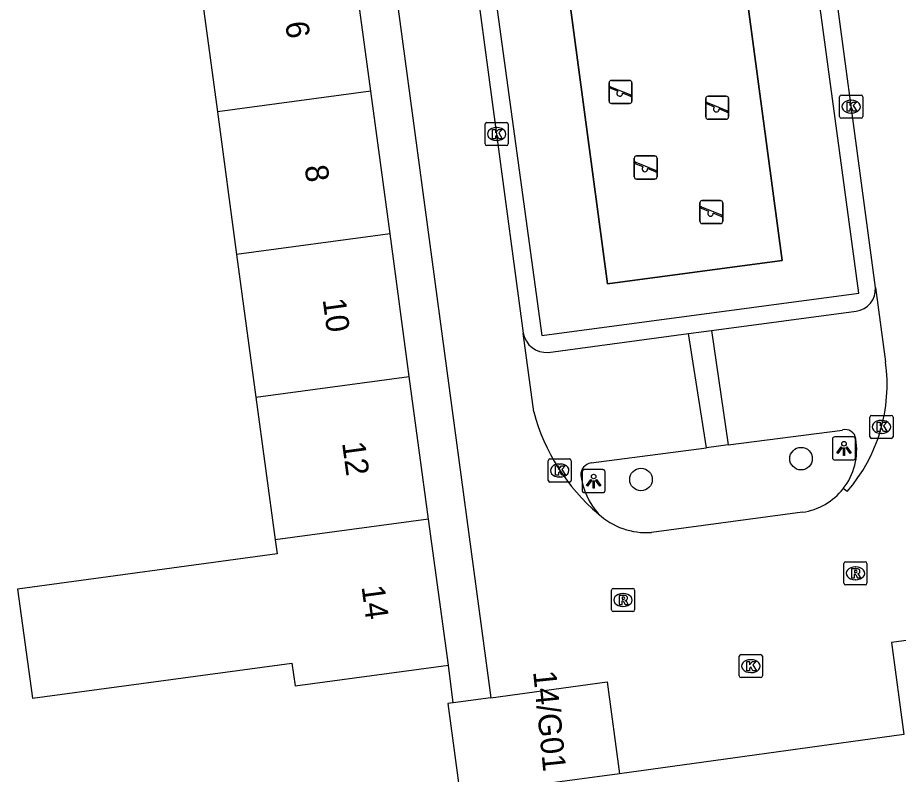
# Model space of a CAD drawing. Extents: x 159053 to 160041, y 380450 to 381422.
# Drawn here: x 159586.96 to 159625.16, y 380924.81 to 380957.63 of the extents above; entities that cross this region are included whole.
import ezdxf

# ---------------------------------------------------------------- set-up
doc = ezdxf.new("R2010")
doc.units = 0
for name, color, linetype in [('IMGEO_Boom', 7, 'Continuous'), ('IMGEO_Groenvoorziening', 7, 'Continuous'), ('IMGEO_Hek', 7, 'Continuous'), ('IMGEO_Kolk', 7, 'Continuous'), ('IMGEO_Lichtpunt', 7, 'Continuous'), ('IMGEO_Pand', 7, 'Continuous'), ('IMGEO_Pand_nummerreeks', 7, 'Continuous'), ('IMGEO_Rijbaan_lokaal_open', 7, 'Continuous'), ('IMGEO_Rioolput', 7, 'Continuous'), ('IMGEO_Speelvoorziening', 7, 'Continuous'), ('IMGEO_Voetpad_open', 7, 'Continuous')]:
    doc.layers.add(name, color=color, linetype=linetype)

msp = doc.modelspace()

# ---------------------------------------------------------------- linework, layer by layer
at = {"layer": 'IMGEO_Boom'}
for centre in [(159620.933, 380938.503), (159613.992, 380937.595)]:
    msp.add_circle(centre, 0.489, dxfattribs=at)
at = {"layer": 'IMGEO_Groenvoorziening'}
msp.add_lwpolyline([(159613.453, 380959.044), (159613.065, 380958.993), (159610.857, 380958.617), (159612.539, 380946.079), (159620.121, 380947.097), (159618.439, 380959.635), (159616.029, 380959.381)], dxfattribs=at)
at = {"layer": 'IMGEO_Hek'}
msp.add_lwpolyline([(159616.029, 380959.381), (159618.439, 380959.635), (159620.121, 380947.097), (159612.539, 380946.079), (159610.857, 380958.617), (159613.065, 380958.993)], dxfattribs=at)
at = {"layer": 'IMGEO_Kolk'}
for p, q in [((159622.607, 380953.341), (159622.607, 380954.193)), ((159622.682, 380954.267), (159623.534, 380954.267)), ((159623.608, 380954.193), (159623.608, 380953.341)), ((159623.095, 380954.047), (159623.12, 380954.047)), ((159623.118, 380953.487), (159623.093, 380953.487)), ((159607.232, 380952.154), (159607.232, 380953.006)), ((159607.307, 380953.08), (159608.159, 380953.08)), ((159608.233, 380953.006), (159608.233, 380952.154)), ((159623.534, 380953.267), (159622.682, 380953.267)), ((159607.72, 380952.86), (159607.745, 380952.86)), ((159607.743, 380952.3), (159607.718, 380952.3)), ((159608.159, 380952.08), (159607.307, 380952.08)), ((159623.996, 380940.38), (159624.848, 380940.38)), ((159623.921, 380939.454), (159623.921, 380940.306)), ((159624.409, 380940.16), (159624.434, 380940.16)), ((159624.922, 380940.306), (159624.922, 380939.454)), ((159624.432, 380939.6), (159624.407, 380939.6)), ((159624.848, 380939.38), (159623.996, 380939.38)), ((159609.966, 380937.562), (159609.966, 380938.414)), ((159610.041, 380938.488), (159610.893, 380938.488)), ((159610.967, 380938.414), (159610.967, 380937.562)), ((159610.454, 380938.268), (159610.479, 380938.268)), ((159610.477, 380937.708), (159610.452, 380937.708)), ((159610.893, 380937.488), (159610.041, 380937.488)), ((159618.255, 380929.079), (159618.255, 380929.931)), ((159618.33, 380930.005), (159619.182, 380930.005)), ((159618.743, 380929.785), (159618.768, 380929.785)), ((159619.256, 380929.931), (159619.256, 380929.079)), ((159619.182, 380929.005), (159618.33, 380929.005)), ((159618.766, 380929.225), (159618.741, 380929.225))]:
    msp.add_line(p, q, dxfattribs=at)
for points in [[(159622.607, 380953.341), (159622.607, 380954.193)], [(159622.682, 380954.267), (159623.534, 380954.267)], [(159623.608, 380954.193), (159623.608, 380953.341)], [(159622.928, 380953.967), (159623.051, 380953.967), (159623.051, 380953.816), (159623.181, 380953.967), (159623.345, 380953.967), (159623.199, 380953.816), (159623.352, 380953.567), (159623.2, 380953.567), (159623.115, 380953.731), (159623.051, 380953.664), (159623.051, 380953.567), (159622.928, 380953.567), (159622.928, 380953.967)], [(159607.232, 380952.154), (159607.232, 380953.006)], [(159607.307, 380953.08), (159608.159, 380953.08)], [(159608.233, 380953.006), (159608.233, 380952.154)], [(159623.534, 380953.267), (159622.682, 380953.267)], [(159607.553, 380952.78), (159607.676, 380952.78), (159607.676, 380952.629), (159607.806, 380952.78), (159607.97, 380952.78), (159607.824, 380952.629), (159607.977, 380952.38), (159607.825, 380952.38), (159607.74, 380952.544), (159607.676, 380952.477), (159607.676, 380952.38), (159607.553, 380952.38), (159607.553, 380952.78)], [(159608.159, 380952.08), (159607.307, 380952.08)], [(159623.996, 380940.38), (159624.848, 380940.38)], [(159623.921, 380939.454), (159623.921, 380940.306)], [(159624.242, 380940.08), (159624.365, 380940.08), (159624.365, 380939.929), (159624.495, 380940.08), (159624.659, 380940.08), (159624.513, 380939.929), (159624.666, 380939.68), (159624.514, 380939.68), (159624.429, 380939.844), (159624.365, 380939.777), (159624.365, 380939.68), (159624.242, 380939.68), (159624.242, 380940.08)], [(159624.922, 380940.306), (159624.922, 380939.454)], [(159624.848, 380939.38), (159623.996, 380939.38)], [(159609.966, 380937.562), (159609.966, 380938.414)], [(159610.041, 380938.488), (159610.893, 380938.488)], [(159610.967, 380938.414), (159610.967, 380937.562)], [(159610.287, 380938.188), (159610.41, 380938.188), (159610.41, 380938.037), (159610.54, 380938.188), (159610.704, 380938.188), (159610.558, 380938.037), (159610.711, 380937.788), (159610.559, 380937.788), (159610.474, 380937.952), (159610.41, 380937.885), (159610.41, 380937.788), (159610.287, 380937.788), (159610.287, 380938.188)], [(159610.893, 380937.488), (159610.041, 380937.488)], [(159618.255, 380929.079), (159618.255, 380929.931)], [(159618.33, 380930.005), (159619.182, 380930.005)], [(159618.576, 380929.705), (159618.699, 380929.705), (159618.699, 380929.554), (159618.829, 380929.705), (159618.993, 380929.705), (159618.847, 380929.554), (159619, 380929.305), (159618.848, 380929.305), (159618.763, 380929.469), (159618.699, 380929.402), (159618.699, 380929.305), (159618.576, 380929.305), (159618.576, 380929.705)], [(159619.256, 380929.931), (159619.256, 380929.079)], [(159619.182, 380929.005), (159618.33, 380929.005)]]:
    msp.add_lwpolyline(points, dxfattribs=at)
for centre, start, end in [((159622.684, 380954.191), 91.552, 178.448), ((159622.684, 380954.191), 91.552, 178.448), ((159623.532, 380954.191), 1.552, 88.448), ((159623.532, 380954.191), 1.552, 88.448), ((159622.684, 380953.343), 181.552, 268.448), ((159622.684, 380953.343), 181.552, 268.448), ((159623.532, 380953.343), 271.552, 358.448), ((159623.532, 380953.343), 271.552, 358.448), ((159607.309, 380953.004), 91.552, 178.448), ((159607.309, 380953.004), 91.552, 178.448), ((159608.157, 380953.004), 1.552, 88.448), ((159608.157, 380953.004), 1.552, 88.448), ((159607.309, 380952.156), 181.552, 268.448), ((159607.309, 380952.156), 181.552, 268.448), ((159608.157, 380952.156), 271.552, 358.448), ((159608.157, 380952.156), 271.552, 358.448), ((159623.998, 380940.304), 91.552, 178.448), ((159623.998, 380940.304), 91.552, 178.448), ((159624.846, 380940.304), 1.552, 88.448), ((159624.846, 380940.304), 1.552, 88.448), ((159623.998, 380939.456), 181.552, 268.448), ((159623.998, 380939.456), 181.552, 268.448), ((159624.846, 380939.456), 271.552, 358.448), ((159624.846, 380939.456), 271.552, 358.448), ((159610.043, 380938.412), 91.552, 178.448), ((159610.043, 380938.412), 91.552, 178.448), ((159610.891, 380938.412), 1.552, 88.448), ((159610.891, 380938.412), 1.552, 88.448), ((159610.043, 380937.564), 181.552, 268.448), ((159610.043, 380937.564), 181.552, 268.448), ((159610.891, 380937.564), 271.552, 358.448), ((159610.891, 380937.564), 271.552, 358.448), ((159618.332, 380929.929), 91.552, 178.448), ((159618.332, 380929.929), 91.552, 178.448), ((159619.18, 380929.929), 1.552, 88.448), ((159619.18, 380929.929), 1.552, 88.448), ((159618.332, 380929.081), 181.552, 268.448), ((159618.332, 380929.081), 181.552, 268.448), ((159619.18, 380929.081), 271.552, 358.448), ((159619.18, 380929.081), 271.552, 358.448)]:
    msp.add_arc(centre, 0.0765, start, end, dxfattribs=at)
for centre, major_axis, ratio, start_param, end_param in [((159623.094, 380953.767), (-0.387, 0.002), 0.722429, 4.712389, 7.853982), ((159623.119, 380953.767), (-0.39, 0.002), 0.717154, 1.570796, 4.712389), ((159607.719, 380952.58), (-0.387, 0.002), 0.722429, 4.712389, 7.853982), ((159607.744, 380952.58), (-0.39, 0.002), 0.717154, 1.570796, 4.712389), ((159624.408, 380939.88), (-0.387, 0.002), 0.722429, 4.712389, 7.853982), ((159624.433, 380939.88), (-0.39, 0.002), 0.717154, 1.570796, 4.712389), ((159610.453, 380937.988), (-0.387, 0.002), 0.722429, 4.712389, 7.853982), ((159610.478, 380937.988), (-0.39, 0.002), 0.717154, 1.570796, 4.712389), ((159618.742, 380929.505), (-0.387, 0.002), 0.722429, 4.712389, 7.853982), ((159618.767, 380929.505), (-0.39, 0.002), 0.717154, 1.570796, 4.712389)]:
    msp.add_ellipse(centre, major_axis=major_axis, ratio=ratio, start_param=start_param, end_param=end_param, dxfattribs=at)
at = {"layer": 'IMGEO_Lichtpunt'}
for p, q in [((159622.298, 380939.35), (159622.298, 380938.543)), ((159622.298, 380939.35), (159622.298, 380938.543)), ((159623.2, 380939.445), (159622.392, 380939.445)), ((159623.2, 380939.445), (159622.392, 380939.445)), ((159623.294, 380938.543), (159623.294, 380939.35)), ((159623.294, 380938.543), (159623.294, 380939.35)), ((159622.392, 380938.449), (159623.2, 380938.449)), ((159622.392, 380938.449), (159623.2, 380938.449)), ((159611.44, 380937.93), (159611.44, 380937.123)), ((159611.44, 380937.93), (159611.44, 380937.123)), ((159612.342, 380938.025), (159611.534, 380938.025)), ((159612.342, 380938.025), (159611.534, 380938.025)), ((159612.436, 380937.123), (159612.436, 380937.93)), ((159612.436, 380937.123), (159612.436, 380937.93)), ((159611.534, 380937.029), (159612.342, 380937.029)), ((159611.534, 380937.029), (159612.342, 380937.029))]:
    msp.add_line(p, q, dxfattribs=at)
for points in [[(159622.672, 380939.014), (159622.711, 380938.986), (159622.523, 380938.724), (159622.485, 380938.751), (159622.672, 380939.014)], [(159622.774, 380938.966), (159622.821, 380938.966), (159622.821, 380938.644), (159622.774, 380938.644), (159622.774, 380938.966)], [(159622.884, 380938.986), (159622.922, 380939.013), (159623.109, 380938.751), (159623.07, 380938.723), (159622.884, 380938.986)], [(159611.814, 380937.594), (159611.853, 380937.566), (159611.665, 380937.304), (159611.627, 380937.331), (159611.814, 380937.594)], [(159611.916, 380937.546), (159611.963, 380937.546), (159611.963, 380937.224), (159611.916, 380937.224), (159611.916, 380937.546)], [(159612.026, 380937.566), (159612.064, 380937.593), (159612.251, 380937.331), (159612.212, 380937.303), (159612.026, 380937.566)]]:
    msp.add_lwpolyline(points, dxfattribs=at)
for centre in [(159622.797, 380939.148), (159611.939, 380937.728)]:
    msp.add_circle(centre, 0.0994, dxfattribs=at)
for centre, start, end in [((159622.392, 380939.35), 90, 180), ((159622.392, 380939.35), 90, 180), ((159623.2, 380939.35), 0, 90), ((159623.2, 380939.35), 0, 90), ((159622.392, 380938.543), 180, 270), ((159622.392, 380938.543), 180, 270), ((159623.2, 380938.543), 270, 0), ((159623.2, 380938.543), 270, 360), ((159611.534, 380937.93), 90, 180), ((159611.534, 380937.93), 90, 180), ((159612.342, 380937.93), 0, 90), ((159612.342, 380937.93), 0, 90), ((159611.534, 380937.123), 180, 270), ((159611.534, 380937.123), 180, 270), ((159612.342, 380937.123), 270, 0), ((159612.342, 380937.123), 270, 360)]:
    msp.add_arc(centre, 0.0946, start, end, dxfattribs=at)
at = {"layer": 'IMGEO_Pand'}
for points in [[(159602.27, 380954.441), (159601.433, 380960.627)], [(159594.782, 380959.727), (159595.619, 380953.542)], [(159602.27, 380954.441), (159595.619, 380953.542)], [(159603.107, 380948.256), (159602.27, 380954.441)], [(159595.619, 380953.542), (159596.456, 380947.356)], [(159603.107, 380948.256), (159596.456, 380947.356)], [(159603.944, 380942.07), (159603.107, 380948.256)], [(159596.456, 380947.356), (159597.293, 380941.17)], [(159597.293, 380941.17), (159603.944, 380942.07)], [(159604.781, 380935.885), (159603.944, 380942.07)], [(159597.293, 380941.17), (159598.13, 380934.985)], [(159604.781, 380935.885), (159598.13, 380934.985)], [(159605.638, 380929.55), (159604.781, 380935.885)], [(159598.13, 380934.985), (159598.213, 380934.368), (159586.956, 380932.845), (159587.597, 380928.108), (159598.854, 380929.631), (159598.987, 380928.65), (159605.638, 380929.55)], [(159629.685, 380931.175), (159624.851, 380930.523), (159625.388, 380926.542)], [(159607.475, 380928.135), (159612.528, 380928.819), (159613.067, 380924.84)], [(159607.475, 380928.135), (159605.848, 380927.915)], [(159605.848, 380927.915), (159605.616, 380927.884), (159606.154, 380923.905)], [(159613.067, 380924.84), (159606.154, 380923.905)]]:
    msp.add_lwpolyline(points, dxfattribs=at)
at = {"layer": 'IMGEO_Rijbaan_lokaal_open'}
for points in [[(159601.418, 380973.158), (159607.475, 380928.135)], [(159624.158, 380945.926), (159621.831, 380963.292)], [(159606.546, 380961.427), (159608.889, 380943.948)], [(159624.158, 380945.926), (159624.601, 380942.698)], [(159609.343, 380940.538), (159608.889, 380943.948)], [(159622.935, 380937.075), (159622.762, 380937.201)], [(159620.995, 380936.18), (159614.447, 380935.305)], [(159625.388, 380926.542), (159613.067, 380924.84)]]:
    msp.add_lwpolyline(points, dxfattribs=at)
for centre, radius, start, end in [((159617.549, 380941.729), 7.118, 319.1696, 7.8231), ((159617.719, 380942.738), 8.66, 194.7191, 229.9111), ((159620.605, 380938.894), 2.742, 278.1753, 321.8646), ((159614.218, 380938.344), 3.048, 227.0598, 274.3048)]:
    msp.add_arc(centre, radius, start, end, dxfattribs=at)
at = {"layer": 'IMGEO_Rioolput'}
for p, q in [((159622.791, 380933.103), (159622.791, 380933.955)), ((159622.866, 380934.029), (159623.718, 380934.029)), ((159623.792, 380933.955), (159623.792, 380933.103)), ((159623.279, 380933.809), (159623.304, 380933.809)), ((159623.302, 380933.249), (159623.277, 380933.249)), ((159612.712, 380931.946), (159612.712, 380932.798)), ((159612.787, 380932.872), (159613.639, 380932.872)), ((159613.713, 380932.798), (159613.713, 380931.946)), ((159623.718, 380933.029), (159622.866, 380933.029)), ((159613.2, 380932.652), (159613.225, 380932.652)), ((159613.223, 380932.092), (159613.198, 380932.092)), ((159613.639, 380931.872), (159612.787, 380931.872))]:
    msp.add_line(p, q, dxfattribs=at)
for points in [[(159622.791, 380933.103), (159622.791, 380933.955)], [(159622.866, 380934.029), (159623.718, 380934.029)], [(159623.792, 380933.955), (159623.792, 380933.103)], [(159623.38, 380933.727), (159623.128, 380933.729), (159623.128, 380933.329)], [(159623.128, 380933.329), (159623.252, 380933.329), (159623.252, 380933.491), (159623.263, 380933.491)], [(159623.306, 380933.648), (159623.252, 380933.648), (159623.252, 380933.567)], [(159623.252, 380933.567), (159623.304, 380933.567)], [(159623.31, 380933.462), (159623.381, 380933.329), (159623.521, 380933.329), (159623.456, 380933.455)], [(159612.712, 380931.946), (159612.712, 380932.798)], [(159612.787, 380932.872), (159613.639, 380932.872)], [(159613.713, 380932.798), (159613.713, 380931.946)], [(159623.718, 380933.029), (159622.866, 380933.029)], [(159613.301, 380932.57), (159613.049, 380932.572), (159613.049, 380932.172)], [(159613.049, 380932.172), (159613.173, 380932.172), (159613.173, 380932.334), (159613.184, 380932.334)], [(159613.227, 380932.491), (159613.173, 380932.491), (159613.173, 380932.41)], [(159613.173, 380932.41), (159613.225, 380932.41)], [(159613.231, 380932.305), (159613.302, 380932.172), (159613.442, 380932.172), (159613.377, 380932.298)], [(159613.639, 380931.872), (159612.787, 380931.872)]]:
    msp.add_lwpolyline(points, dxfattribs=at)
for centre, radius, start, end in [((159622.868, 380933.953), 0.0765, 91.552, 178.448), ((159622.868, 380933.953), 0.0765, 91.552, 178.448), ((159623.716, 380933.953), 0.0765, 1.552, 88.448), ((159623.716, 380933.953), 0.0765, 1.552, 88.448), ((159623.262, 380933.438), 0.0533, 26.0293, 88.6989), ((159623.288, 380933.756), 0.19, 274.7715, 282.9687), ((159623.312, 380933.552), 0.0964, 77.0061, 93.1865), ((159623.326, 380933.609), 0.0378, 276.6634, 79.6772), ((159623.379, 380933.617), 0.109, 350.3612, 89.416), ((159623.377, 380933.617), 0.112, 277.5842, 350.9817), ((159623.361, 380933.402), 0.108, 29.5134, 73.7905), ((159622.868, 380933.105), 0.0765, 181.552, 268.448), ((159622.868, 380933.105), 0.0765, 181.552, 268.448), ((159623.716, 380933.105), 0.0765, 271.552, 358.448), ((159623.716, 380933.105), 0.0765, 271.552, 358.448), ((159612.789, 380932.796), 0.0765, 91.552, 178.448), ((159612.789, 380932.796), 0.0765, 91.552, 178.448), ((159613.637, 380932.796), 0.0765, 1.552, 88.448), ((159613.637, 380932.796), 0.0765, 1.552, 88.448), ((159613.183, 380932.281), 0.0533, 26.0293, 88.6989), ((159613.209, 380932.599), 0.19, 274.7715, 282.9687), ((159613.233, 380932.395), 0.0964, 77.0061, 93.1865), ((159613.247, 380932.452), 0.0378, 276.6634, 79.6772), ((159613.3, 380932.46), 0.109, 350.3612, 89.416), ((159613.298, 380932.46), 0.112, 277.5842, 350.9817), ((159613.282, 380932.245), 0.108, 29.5134, 73.7905), ((159612.789, 380931.948), 0.0765, 181.552, 268.448), ((159612.789, 380931.948), 0.0765, 181.552, 268.448), ((159613.637, 380931.948), 0.0765, 271.552, 358.448), ((159613.637, 380931.948), 0.0765, 271.552, 358.448)]:
    msp.add_arc(centre, radius, start, end, dxfattribs=at)
for centre, major_axis, ratio, start_param, end_param in [((159623.278, 380933.529), (-0.387, 0.002), 0.722429, 4.712389, 7.853982), ((159623.303, 380933.529), (-0.39, 0.002), 0.717154, 1.570796, 4.712389), ((159613.199, 380932.372), (-0.387, 0.002), 0.722429, 4.712389, 7.853982), ((159613.224, 380932.372), (-0.39, 0.002), 0.717154, 1.570796, 4.712389)]:
    msp.add_ellipse(centre, major_axis=major_axis, ratio=ratio, start_param=start_param, end_param=end_param, dxfattribs=at)
at = {"layer": 'IMGEO_Speelvoorziening'}
for p, q in [((159612.707, 380954.907), (159613.497, 380954.907)), ((159613.497, 380954.907), (159612.707, 380954.907)), ((159612.607, 380954.007), (159612.607, 380954.807)), ((159612.607, 380954.807), (159612.607, 380954.007)), ((159612.99, 380954.435), (159612.651, 380954.572)), ((159612.676, 380954.632), (159613.552, 380954.279)), ((159613.597, 380954.807), (159613.597, 380954.007)), ((159613.597, 380954.007), (159613.597, 380954.807)), ((159613.528, 380954.219), (159613.188, 380954.356)), ((159616.799, 380953.321), (159616.799, 380954.121)), ((159616.799, 380954.121), (159616.799, 380953.321)), ((159616.899, 380954.221), (159617.689, 380954.221)), ((159617.689, 380954.221), (159616.899, 380954.221)), ((159617.789, 380954.121), (159617.789, 380953.321)), ((159617.789, 380953.321), (159617.789, 380954.121)), ((159613.497, 380953.907), (159612.707, 380953.907)), ((159612.707, 380953.907), (159613.497, 380953.907)), ((159617.182, 380953.749), (159616.843, 380953.886)), ((159616.868, 380953.946), (159617.744, 380953.593)), ((159617.72, 380953.533), (159617.38, 380953.67)), ((159617.689, 380953.221), (159616.899, 380953.221)), ((159616.899, 380953.221), (159617.689, 380953.221)), ((159613.699, 380950.73), (159613.699, 380951.53)), ((159613.699, 380951.53), (159613.699, 380950.73)), ((159613.799, 380951.63), (159614.589, 380951.63)), ((159614.589, 380951.63), (159613.799, 380951.63)), ((159614.689, 380951.53), (159614.689, 380950.73)), ((159614.689, 380950.73), (159614.689, 380951.53)), ((159614.082, 380951.158), (159613.743, 380951.295)), ((159613.768, 380951.355), (159614.644, 380951.002)), ((159614.62, 380950.942), (159614.28, 380951.079)), ((159614.589, 380950.63), (159613.799, 380950.63)), ((159613.799, 380950.63), (159614.589, 380950.63)), ((159616.545, 380948.799), (159616.545, 380949.599)), ((159616.545, 380949.599), (159616.545, 380948.799)), ((159616.645, 380949.699), (159617.435, 380949.699)), ((159617.435, 380949.699), (159616.645, 380949.699)), ((159617.535, 380949.599), (159617.535, 380948.799)), ((159617.535, 380948.799), (159617.535, 380949.599)), ((159616.928, 380949.227), (159616.589, 380949.364)), ((159616.614, 380949.424), (159617.49, 380949.071)), ((159617.466, 380949.011), (159617.126, 380949.148)), ((159617.435, 380948.699), (159616.645, 380948.699)), ((159616.645, 380948.699), (159617.435, 380948.699))]:
    msp.add_line(p, q, dxfattribs=at)
for centre, radius, start, end in [((159612.707, 380954.807), 0.1, 90, 180), ((159612.707, 380954.807), 0.1, 90, 180), ((159613.497, 380954.807), 0.1, 0, 90), ((159613.497, 380954.807), 0.1, 360, 90), ((159612.664, 380954.602), 0.0327, 68.078, 248.078), ((159613.069, 380954.345), 0.12, 130.9928, 5.1632), ((159613.54, 380954.249), 0.0327, 248.078, 68.078), ((159616.899, 380954.121), 0.1, 90, 180), ((159616.899, 380954.121), 0.1, 90, 180), ((159617.689, 380954.121), 0.1, 0, 90), ((159617.689, 380954.121), 0.1, 360, 90), ((159612.707, 380954.007), 0.1, 180, 270), ((159612.707, 380954.007), 0.1, 180, 270), ((159613.497, 380954.007), 0.1, 270, 0), ((159613.497, 380954.007), 0.1, 270, 0), ((159616.856, 380953.916), 0.0327, 68.078, 248.078), ((159617.261, 380953.659), 0.12, 130.9928, 5.1632), ((159616.899, 380953.321), 0.1, 180, 270), ((159616.899, 380953.321), 0.1, 180, 270), ((159617.689, 380953.321), 0.1, 270, 0), ((159617.689, 380953.321), 0.1, 270, 0), ((159617.732, 380953.563), 0.0327, 248.078, 68.078), ((159613.799, 380951.53), 0.1, 90, 180), ((159613.799, 380951.53), 0.1, 90, 180), ((159614.589, 380951.53), 0.1, 0, 90), ((159614.589, 380951.53), 0.1, 360, 90), ((159613.756, 380951.325), 0.0327, 68.078, 248.078), ((159614.161, 380951.068), 0.12, 130.9928, 5.1632), ((159613.799, 380950.73), 0.1, 180, 270), ((159613.799, 380950.73), 0.1, 180, 270), ((159614.589, 380950.73), 0.1, 270, 0), ((159614.589, 380950.73), 0.1, 270, 0), ((159614.632, 380950.972), 0.0327, 248.078, 68.078), ((159616.645, 380949.599), 0.1, 90, 180), ((159616.645, 380949.599), 0.1, 90, 180), ((159617.435, 380949.599), 0.1, 0, 90), ((159617.435, 380949.599), 0.1, 360, 90), ((159616.602, 380949.394), 0.0327, 68.078, 248.078), ((159617.007, 380949.137), 0.12, 130.9928, 5.1632), ((159616.645, 380948.799), 0.1, 180, 270), ((159616.645, 380948.799), 0.1, 180, 270), ((159617.435, 380948.799), 0.1, 270, 0), ((159617.435, 380948.799), 0.1, 270, 0), ((159617.478, 380949.041), 0.0327, 248.078, 68.078)]:
    msp.add_arc(centre, radius, start, end, dxfattribs=at)
at = {"layer": 'IMGEO_Voetpad_open'}
for points in [[(159621.161, 380962.546), (159615.691, 380961.898), (159612.726, 380961.51), (159607.364, 380960.833), (159609.687, 380943.846), (159623.433, 380945.68), (159621.161, 380962.546)], [(159617.046, 380944.061), (159623.32, 380944.902)], [(159609.971, 380943.113), (159616.055, 380943.928)], [(159616.055, 380943.928), (159617.046, 380944.061)], [(159616.837, 380938.974), (159616.055, 380943.928)], [(159617.046, 380944.061), (159617.779, 380939.097)], [(159617.779, 380939.097), (159622.733, 380939.745)], [(159611.832, 380938.32), (159616.837, 380938.974)], [(159617.779, 380939.097), (159616.837, 380938.974)], [(159605.848, 380927.915), (159605.638, 380929.55)]]:
    msp.add_lwpolyline(points, dxfattribs=at)
for centre, radius, start, end in [((159623.201, 380945.854), 0.96, 277.1353, 4.2737), ((159609.879, 380944.113), 1.004, 189.4522, 275.2317), ((159622.857, 380939.31), 0.453, 6.1211, 105.902), ((159620.603, 380938.894), 2.744, 321.9012, 9.739), ((159611.921, 380937.785), 0.543, 99.4685, 181.9865), ((159614.507, 380938.207), 3.159, 188.03, 221.5247)]:
    msp.add_arc(centre, radius, start, end, dxfattribs=at)

# ---------------------------------------------------------------- texts
at = {"layer": 'IMGEO_Pand_nummerreeks'}
for s, rotation, p in [('6', 277.7054, (159598.559, 380957.411)), ('8', 277.7054, (159599.402, 380951.179)), ('10', 277.7054, (159600.182, 380945.407)), ('12', 277.7054, (159601.025, 380939.185)), ('14', 277.7061, (159601.868, 380932.953)), ('14/G01', 275.856, (159609.311, 380929.264))]:
    msp.add_text(s, height=1, rotation=rotation, dxfattribs=at).set_placement(p)

doc.saveas('drawing.dxf')
